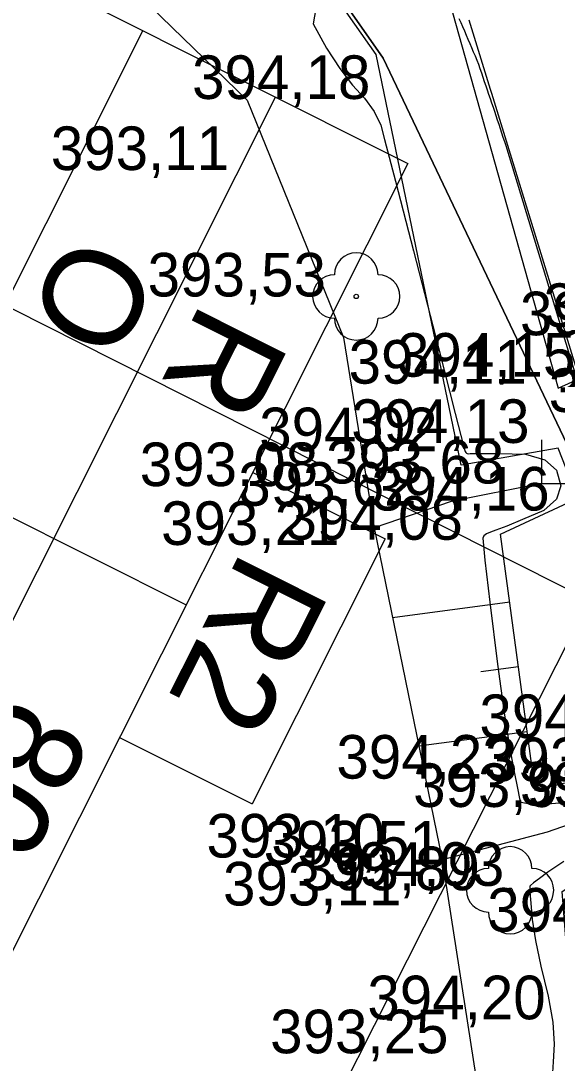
# Model space of a CAD drawing. Extents: x -574342 to -507939, y -1144044 to -1123894.
# Drawn here: x -508492.13 to -508479.83, y -1143140.63 to -1143116.72 of the extents above; entities that cross this region are included whole.
import ezdxf

# ---------------------------------------------------------------- set-up
doc = ezdxf.new("R2010")
doc.units = 0
for name, color, linetype in [('01_PARCELY_NAVRH_PC', 7, 'Continuous'), ('01_PARCELY_NAVRH_VHO', 7, 'Continuous'), ('1000', 7, 'Continuous'), ('37', 7, 'Continuous'), ('51', 7, 'Continuous'), ('52', 7, 'Continuous'), ('54', 7, 'Continuous'), ('60', 7, 'Continuous'), ('61', 7, 'Continuous'), ('Level 255', 7, 'Continuous'), ('SO 101_popis oblouku', 7, 'Continuous'), ('VRST VEDL', 7, 'Continuous')]:
    doc.layers.add(name, color=color, linetype=linetype)

msp = doc.modelspace()

# ---------------------------------------------------------------- linework, layer by layer
msp.add_lwpolyline([(-508498.535, -1143120.193), (-508509.135, -1143141.189), (-508489.699, -1143151.002), (-508479.099, -1143130.006)], close=True)
at = {"layer": '01_PARCELY_NAVRH_PC'}
msp.add_lwpolyline([(-508499.26, -1143041.98), (-508491.15, -1143065.29), (-508474.05, -1143124.14), (-508479.46, -1143126.74), (-508483.82, -1143117.57), (-508487.01, -1143113.01), (-508489.36, -1143093.44), (-508498.08, -1143065.7), (-508506.03, -1143042.25)], close=True, dxfattribs=at)
at = {"layer": '01_PARCELY_NAVRH_VHO'}
msp.add_lwpolyline([(-508487.01, -1143113.01), (-508483.82, -1143117.57), (-508479.46, -1143126.74), (-508476.26, -1143134.7), (-508479.68, -1143136.88), (-508479.12, -1143143.52), (-508481.34, -1143149.03), (-508486.83, -1143153.3), (-508497.89, -1143158.09), (-508509.12, -1143169.33), (-508512.27, -1143171.56), (-508515.68, -1143172.08), (-508518.2, -1143171.1), (-508521.06, -1143176.58), (-508513.26, -1143177.6), (-508509.38, -1143179.27), (-508507.52, -1143173.92), (-508499.36, -1143164.43), (-508491.25, -1143159.19), (-508480.5, -1143156.13), (-508471.45, -1143157.79), (-508463.3, -1143163.03)], dxfattribs=at)
at = {"layer": '1000'}
for points in [[(-508482.084, -1143116.66), (-508482.042, -1143116.756), (-508482.001, -1143116.851), (-508481.96, -1143116.947), (-508481.919, -1143117.043), (-508481.878, -1143117.138), (-508481.837, -1143117.234), (-508481.797, -1143117.33), (-508481.756, -1143117.426), (-508481.715, -1143117.522), (-508481.675, -1143117.618), (-508481.639, -1143117.715), (-508481.605, -1143117.813), (-508481.571, -1143117.911), (-508481.537, -1143118.009), (-508481.504, -1143118.107), (-508481.47, -1143118.205), (-508481.436, -1143118.303), (-508481.403, -1143118.401), (-508481.37, -1143118.499), (-508481.336, -1143118.597), (-508481.303, -1143118.695), (-508481.27, -1143118.793), (-508481.237, -1143118.891), (-508481.205, -1143118.99), (-508481.172, -1143119.088), (-508481.139, -1143119.186), (-508481.107, -1143119.285), (-508481.075, -1143119.383), (-508481.042, -1143119.482), (-508481.01, -1143119.58), (-508479.166, -1143125.649)], [(-508481.854, -1143116.698), (-508481.824, -1143116.797), (-508481.793, -1143116.896), (-508481.763, -1143116.995), (-508481.732, -1143117.094), (-508481.702, -1143117.192), (-508481.672, -1143117.291), (-508481.641, -1143117.39), (-508481.611, -1143117.489), (-508481.58, -1143117.588), (-508481.55, -1143117.687), (-508481.519, -1143117.786), (-508481.489, -1143117.885), (-508481.458, -1143117.984), (-508481.428, -1143118.083), (-508481.397, -1143118.182), (-508481.367, -1143118.281), (-508481.336, -1143118.38), (-508481.306, -1143118.479), (-508481.275, -1143118.578), (-508481.245, -1143118.677), (-508481.214, -1143118.776), (-508481.184, -1143118.875), (-508481.153, -1143118.974), (-508481.123, -1143119.073), (-508481.092, -1143119.172), (-508481.062, -1143119.271), (-508481.031, -1143119.37), (-508481.001, -1143119.469), (-508480.97, -1143119.568), (-508479.103, -1143125.63)]]:
    msp.add_lwpolyline(points, dxfattribs=at)
at = {"layer": '37'}
msp.add_lwpolyline([(-508476.03, -1143123.74), (-508475.36, -1143123.53), (-508484.42, -1143091.34), (-508494.04, -1143058.06), (-508495.34, -1143058.46), (-508498.68, -1143059.63), (-508488.94, -1143092.68), (-508479.81, -1143125.14), (-508478.76, -1143124.67)], dxfattribs=at)
msp.add_lwpolyline([(-508476.03, -1143123.74), (-508475.36, -1143123.53), (-508484.42, -1143091.34), (-508494.04, -1143058.06), (-508495.34, -1143058.46), (-508498.68, -1143059.63), (-508488.94, -1143092.68), (-508479.81, -1143125.14), (-508478.76, -1143124.67)], dxfattribs=at)
at = {"layer": '51'}
msp.add_lwpolyline([(-508520.2, -1143160.98), (-508507.66, -1143152.38), (-508503.68, -1143148.5), (-508498.94, -1143141.93), (-508496.26, -1143135.35), (-508495.95, -1143129.08), (-508495.44, -1143120.19), (-508493.12, -1143115.06), (-508490.39, -1143115.19), (-508486.94, -1143118.54), (-508484.73, -1143123.98), (-508484.03, -1143128.35), (-508482.47, -1143135.96), (-508481.24, -1143143.89), (-508483.67, -1143147.96), (-508487.25, -1143151.23), (-508497.6, -1143155.8), (-508504.12, -1143160.81), (-508512.14, -1143168.95), (-508515.5, -1143169.45), (-508518.57, -1143168.12), (-508521.82, -1143163.95)], close=True, dxfattribs=at)
msp.add_lwpolyline([(-508520.2, -1143160.98), (-508507.66, -1143152.38), (-508503.68, -1143148.5), (-508498.94, -1143141.93), (-508496.26, -1143135.35), (-508495.95, -1143129.08), (-508495.44, -1143120.19), (-508493.12, -1143115.06), (-508490.39, -1143115.19), (-508486.94, -1143118.54), (-508484.73, -1143123.98), (-508484.03, -1143128.35), (-508482.47, -1143135.96), (-508481.24, -1143143.89), (-508483.67, -1143147.96), (-508487.25, -1143151.23), (-508497.6, -1143155.8), (-508504.12, -1143160.81), (-508512.14, -1143168.95), (-508515.5, -1143169.45), (-508518.57, -1143168.12), (-508521.82, -1143163.95)], close=True, dxfattribs=at)
at = {"layer": '52'}
for p, q in [((-508480.19, -1143126.33), (-508480.19, -1143127.33)), ((-508480.19, -1143127.33), (-508478.69, -1143127.33))]:
    msp.add_line(p, q, dxfattribs=at)
at = {"layer": '54'}
for centre in [(-508484.44, -1143123.04), (-508480.91, -1143136.66)]:
    msp.add_circle(centre, 0.05, dxfattribs=at)
for centre, start, end in [((-508484.44, -1143122.54), 0, 180), ((-508484.94, -1143123.04), 90, 270), ((-508483.94, -1143123.04), 270, 90), ((-508484.44, -1143123.54), 180, 0), ((-508480.91, -1143136.16), 0, 180), ((-508481.41, -1143136.66), 90, 270), ((-508480.41, -1143136.66), 270, 90), ((-508480.91, -1143137.16), 180, 0)]:
    msp.add_arc(centre, 0.5, start, end, dxfattribs=at)
at = {"layer": '60'}
for points in [[(-508515.74, -1143172.05), (-508512.28, -1143171.53), (-508508.56, -1143168.5), (-508497.82, -1143157.99), (-508486.77, -1143153.18), (-508481.27, -1143148.82), (-508479.19, -1143143.42), (-508479.72, -1143136.69), (-508476.24, -1143134.48), (-508476.7, -1143133.48), (-508480.34, -1143134.37), (-508481.13, -1143128.49), (-508479.36, -1143127.67), (-508479.81, -1143126.52), (-508482.03, -1143126.91), (-508483.98, -1143117.49), (-508487.17, -1143112.95)], [(-508515.74, -1143172.05), (-508512.28, -1143171.53), (-508508.56, -1143168.5), (-508497.82, -1143157.99), (-508486.77, -1143153.18), (-508481.27, -1143148.82), (-508479.19, -1143143.42), (-508479.72, -1143136.69), (-508476.24, -1143134.48), (-508476.7, -1143133.48), (-508480.34, -1143134.37), (-508481.13, -1143128.49), (-508479.36, -1143127.67), (-508479.81, -1143126.52), (-508482.03, -1143126.91), (-508483.98, -1143117.49), (-508487.17, -1143112.95)], [(-508480.19, -1143127.33), (-508482.26, -1143127.74), (-508484.03, -1143128.35)], [(-508480.19, -1143127.33), (-508482.26, -1143127.74), (-508484.03, -1143128.35)], [(-508476.68, -1143134.15), (-508480.06, -1143135.33), (-508482.47, -1143135.96)], [(-508476.68, -1143134.15), (-508480.06, -1143135.33), (-508482.47, -1143135.96)]]:
    msp.add_lwpolyline(points, dxfattribs=at)
at = {"layer": '61'}
for p, q in [((-508480.92, -1143130.051), (-508483.607, -1143130.412)), ((-508480.92, -1143130.051), (-508483.607, -1143130.412)), ((-508480.721, -1143131.538), (-508481.581, -1143131.653)), ((-508480.721, -1143131.538), (-508481.581, -1143131.653)), ((-508480.521, -1143133.024), (-508483.003, -1143133.358)), ((-508480.521, -1143133.024), (-508483.003, -1143133.358))]:
    msp.add_line(p, q, dxfattribs=at)
at = {"layer": 'SO 101_popis oblouku'}
for p, q in [((-508498.446, -1143112.358), (-508483.255, -1143119.988)), ((-508489.331, -1143116.936), (-508499.505, -1143137.191)), ((-508486.293, -1143118.462), (-508496.466, -1143138.717)), ((-508483.255, -1143119.988), (-508493.428, -1143140.243)), ((-508503.533, -1143122.486), (-508488.341, -1143130.115)), ((-508486.815, -1143127.077), (-508483.777, -1143128.603)), ((-508483.777, -1143128.603), (-508486.829, -1143134.68)), ((-508489.867, -1143133.154), (-508486.829, -1143134.68))]:
    msp.add_line(p, q, dxfattribs=at)
at = {"layer": 'VRST VEDL'}
for points in [[(-508485.337, -1143116.26), (-508485.43, -1143116.787), (-508485.12, -1143117.343), (-508484.82, -1143117.812), (-508484.529, -1143118.194), (-508484.247, -1143118.489), (-508484.03, -1143118.795), (-508483.878, -1143119.111), (-508483.79, -1143119.438), (-508483.541, -1143120.398), (-508483.13, -1143121.991), (-508482.557, -1143124.218), (-508482.17, -1143125.721), (-508481.969, -1143126.499), (-508481.954, -1143126.553), (-508481.94, -1143126.594), (-508481.927, -1143126.622), (-508481.915, -1143126.637), (-508481.895, -1143126.645), (-508481.866, -1143126.646), (-508481.828, -1143126.64), (-508481.597, -1143126.64), (-508481.173, -1143126.645), (-508480.555, -1143126.657), (-508480.112, -1143126.784), (-508479.844, -1143127.027), (-508479.75, -1143127.385), (-508479.849, -1143127.693), (-508480.141, -1143127.95), (-508480.626, -1143128.156), (-508480.99, -1143128.307), (-508481.235, -1143128.403), (-508481.36, -1143128.444), (-508481.451, -1143128.487), (-508481.51, -1143128.533), (-508481.535, -1143128.582), (-508481.491, -1143129.088), (-508481.379, -1143130.051), (-508481.198, -1143131.471), (-508481.044, -1143132.593), (-508480.916, -1143133.417), (-508480.817, -1143133.943), (-508480.742, -1143134.322), (-508480.692, -1143134.555), (-508480.668, -1143134.642), (-508480.452, -1143134.682), (-508480.044, -1143134.675), (-508479.444, -1143134.621)], [(-508479.68, -1143136.003), (-508480.044, -1143136.249), (-508480.238, -1143136.39), (-508480.372, -1143136.49), (-508480.445, -1143136.548), (-508480.458, -1143136.565), (-508480.455, -1143136.701), (-508480.438, -1143136.958), (-508480.406, -1143137.334), (-508480.329, -1143137.815), (-508480.206, -1143138.402), (-508480.038, -1143139.093), (-508479.935, -1143139.689), (-508479.897, -1143140.19), (-508479.925, -1143140.595), (-508479.958, -1143141.211)]]:
    msp.add_lwpolyline(points, dxfattribs=at)

# ---------------------------------------------------------------- texts
at = {"layer": 'Level 255'}
for s, p in [('394,18', (-508488.205, -1143118.51)), ('393,11', (-508491.445, -1143120.14)), ('393,53', (-508489.225, -1143123.04)), ('394,16', (-508480.145, -1143123.74)), ('394,16', (-508480.685, -1143123.93)), ('394,15', (-508483.505, -1143124.88)), ('394,11', (-508484.615, -1143125.04)), ('394,13', (-508480.025, -1143125.69)), ('394,02', (-508486.665, -1143126.59)), ('394,13', (-508484.555, -1143126.4)), ('393,68', (-508485.135, -1143127.33)), ('393,08', (-508489.405, -1143127.39)), ('393,62', (-508487.145, -1143127.84)), ('394,16', (-508484.095, -1143127.95)), ('393,21', (-508488.915, -1143128.74)), ('394,08', (-508486.085, -1143128.62)), ('394,18', (-508481.615, -1143133.17)), ('394,23', (-508484.895, -1143134.1)), ('393,99', (-508481.485, -1143134.16)), ('393,91', (-508483.135, -1143134.75)), ('394,27', (-508480.685, -1143134.72)), ('393,10', (-508487.875, -1143135.91)), ('393,51', (-508486.565, -1143136.07)), ('393,89', (-508485.695, -1143136.66)), ('394,03', (-508485.135, -1143136.56)), ('393,11', (-508487.495, -1143137.01)), ('394,32', (-508481.435, -1143137.61)), ('394,20', (-508484.185, -1143139.62)), ('393,25', (-508486.415, -1143140.4))]:
    msp.add_text(s, height=1, dxfattribs=at).set_placement(p)
at = {"layer": 'SO 101_popis oblouku'}
for s, height, p in [('O', 2.267, (-508490.961, -1143121.492)), ('R', 2.267, (-508487.972, -1143123.114)), ('R2', 2.2667, (-508487.05, -1143128.807)), ('80', 2.2667, (-508492.489, -1143132.109))]:
    msp.add_text(s, height=height, rotation=243.3272, dxfattribs=at).set_placement(p)

doc.saveas('drawing.dxf')
